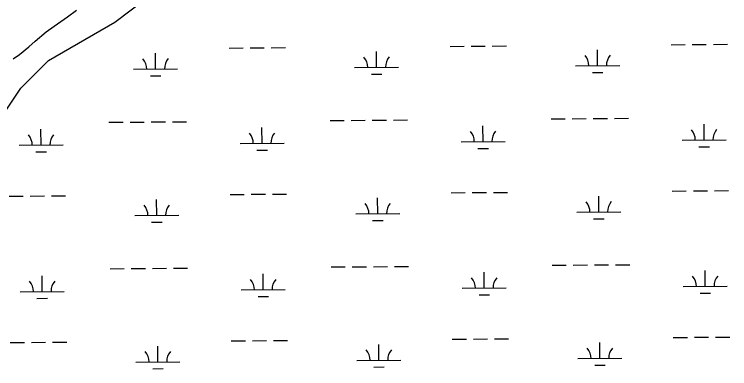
# Model space of a CAD drawing. Extents: x 3540316 to 3578335, y 553172 to 578787.
# Drawn here: x 3558126 to 3559750, y 574516 to 575321 of the extents above; entities that cross this region are included whole.
import ezdxf

# ---------------------------------------------------------------- set-up
doc = ezdxf.new("R2010")
doc.units = 0
doc.layers.add('V-SITE-VEGE', color=7, linetype='Continuous')
doc.layers.add('V-WETL-SWMP', color=7, linetype='Continuous')

msp = doc.modelspace()

# ---------------------------------------------------------------- linework, layer by layer
at = {"layer": 'V-SITE-VEGE'}
for p, q in [((3558246.2, 575315.4), (3558266.7, 575330.4)), ((3558216.5, 575294.2), (3558246.2, 575315.4)), ((3558198.1, 575281.4), (3558216.5, 575294.2)), ((3558172.7, 575260.2), (3558198.1, 575281.4)), ((3558158.7, 575246.9), (3558172.7, 575260.2)), ((3558137.1, 575229.7), (3558158.7, 575246.9)), ((3558123, 575220.2), (3558137.1, 575229.7))]:
    msp.add_line(p, q, dxfattribs=at)
at = {"layer": 'V-WETL-SWMP'}
for p, q in [((3558353.6, 575303.3), (3558803.8, 575642.9)), ((3558203.6, 575216.5), (3558353.6, 575303.3)), ((3558613.3, 575244.4), (3558645.3, 575244.7)), ((3558661.3, 575244.8), (3558693.3, 575245)), ((3558709.3, 575245.2), (3558741.3, 575245.4)), ((3559115.2, 575248.3), (3559147.2, 575248.5)), ((3559163.2, 575248.7), (3559195.2, 575248.9)), ((3559211.2, 575249), (3559243.2, 575249.3)), ((3559450.4, 575204.4), (3559450.1, 575240.4)), ((3559617.1, 575252.1), (3559649.1, 575252.4)), ((3559665.1, 575252.5), (3559697.1, 575252.8)), ((3559713.1, 575252.9), (3559745.1, 575253.1)), ((3558446.6, 575196.7), (3558446.3, 575232.7)), ((3558948.5, 575200.6), (3558948.2, 575236.6)), ((3558140.4, 575153.3), (3558203.6, 575216.5)), ((3558396.6, 575196.3), (3558496.6, 575197.1)), ((3558898.5, 575200.2), (3558998.5, 575200.9)), ((3559400.4, 575204), (3559500.4, 575204.8)), ((3558434.7, 575181.2), (3558458.7, 575181.4)), ((3558936.6, 575185), (3558960.6, 575185.2)), ((3559438.5, 575188.9), (3559462.5, 575189.1)), ((3558108.8, 575105.9), (3558140.4, 575153.3)), ((3558484.7, 575076.9), (3558516.7, 575077.2)), ((3558842.6, 575079.7), (3558874.6, 575079.9)), ((3558890.6, 575080), (3558922.6, 575080.3)), ((3558938.6, 575080.4), (3558970.6, 575080.7)), ((3558986.6, 575080.8), (3559018.6, 575081)), ((3559344.5, 575083.5), (3559376.5, 575083.8)), ((3559392.5, 575083.9), (3559424.5, 575084.2)), ((3559440.5, 575084.3), (3559472.5, 575084.5)), ((3559488.5, 575084.7), (3559520.5, 575084.9)), ((3558340.7, 575075.8), (3558372.7, 575076.1)), ((3558388.7, 575076.2), (3558420.7, 575076.4)), ((3558436.7, 575076.5), (3558468.7, 575076.8)), ((3558688.4, 575027.7), (3558688.1, 575063.7)), ((3559190.3, 575031.6), (3559190, 575067.6)), ((3559692.2, 575035.5), (3559691.9, 575071.5)), ((3558186.5, 575023.9), (3558186.2, 575059.9)), ((3559140.3, 575031.2), (3559240.3, 575032)), ((3559642.2, 575035.1), (3559742.2, 575035.9)), ((3558136.5, 575023.5), (3558236.5, 575024.3)), ((3558638.4, 575027.4), (3558738.4, 575028.1)), ((3558676.5, 575012.2), (3558700.5, 575012.4)), ((3559178.4, 575016.1), (3559202.4, 575016.3)), ((3559680.3, 575020), (3559704.3, 575020.1)), ((3558174.6, 575008.3), (3558198.6, 575008.5)), ((3559117.8, 574915.6), (3559149.8, 574915.9)), ((3559165.8, 574916), (3559197.8, 574916.2)), ((3559213.8, 574916.4), (3559245.8, 574916.6)), ((3559619.7, 574919.5), (3559651.7, 574919.7)), ((3559667.7, 574919.9), (3559699.7, 574920.1)), ((3559715.7, 574920.2), (3559747.7, 574920.5)), ((3558114, 574907.9), (3558146, 574908.1)), ((3558162, 574908.2), (3558194, 574908.5)), ((3558210, 574908.6), (3558242, 574908.9)), ((3558449.2, 574864), (3558448.9, 574900)), ((3558615.9, 574911.7), (3558647.9, 574912)), ((3558663.9, 574912.1), (3558695.9, 574912.4)), ((3558711.9, 574912.5), (3558743.9, 574912.7)), ((3558951.1, 574867.9), (3558950.8, 574903.9)), ((3559453, 574871.8), (3559452.7, 574907.8)), ((3558901.1, 574867.5), (3559001.1, 574868.3)), ((3559403, 574871.4), (3559503, 574872.2)), ((3558399.2, 574863.6), (3558499.2, 574864.4)), ((3558939.2, 574852.4), (3558963.2, 574852.6)), ((3559441.1, 574856.2), (3559465.1, 574856.4)), ((3558437.3, 574848.5), (3558461.3, 574848.7)), ((3559491.1, 574752), (3559523.1, 574752.2)), ((3558343.3, 574743.1), (3558375.3, 574743.4)), ((3558391.3, 574743.5), (3558423.3, 574743.8)), ((3558439.3, 574743.9), (3558471.3, 574744.1)), ((3558487.3, 574744.2), (3558519.3, 574744.5)), ((3558845.2, 574747), (3558877.2, 574747.3)), ((3558893.2, 574747.4), (3558925.2, 574747.6)), ((3558941.2, 574747.7), (3558973.2, 574748)), ((3558989.2, 574748.1), (3559021.2, 574748.4)), ((3559347.1, 574750.9), (3559379.1, 574751.1)), ((3559395.1, 574751.2), (3559427.1, 574751.5)), ((3559443.1, 574751.6), (3559475.1, 574751.9)), ((3559694.8, 574702.8), (3559694.5, 574738.8)), ((3558189.1, 574691.2), (3558188.8, 574727.2)), ((3558691, 574695.1), (3558690.7, 574731.1)), ((3559192.9, 574698.9), (3559192.6, 574734.9)), ((3558139.1, 574690.8), (3558239.1, 574691.6)), ((3558641, 574694.7), (3558741, 574695.5)), ((3559142.9, 574698.6), (3559242.9, 574699.3)), ((3559644.8, 574702.4), (3559744.8, 574703.2)), ((3559682.9, 574687.3), (3559706.9, 574687.5)), ((3558177.2, 574675.7), (3558201.2, 574675.9)), ((3558679.1, 574679.6), (3558703.1, 574679.7)), ((3559181, 574683.4), (3559205, 574683.6)), ((3558116.6, 574575.2), (3558148.6, 574575.5)), ((3558164.6, 574575.6), (3558196.6, 574575.8)), ((3558212.6, 574576), (3558244.6, 574576.2)), ((3558618.5, 574579.1), (3558650.5, 574579.3)), ((3558666.5, 574579.5), (3558698.4, 574579.7)), ((3558714.4, 574579.8), (3558746.4, 574580.1)), ((3559120.3, 574583), (3559152.3, 574583.2)), ((3559168.3, 574583.3), (3559200.3, 574583.6)), ((3559216.3, 574583.7), (3559248.3, 574583.9)), ((3559455.5, 574539.1), (3559455.3, 574575.1)), ((3559622.2, 574586.8), (3559654.2, 574587.1)), ((3559670.2, 574587.2), (3559702.2, 574587.4)), ((3559718.2, 574587.6), (3559750.2, 574587.8)), ((3558451.8, 574531.4), (3558451.5, 574567.4)), ((3558953.6, 574535.2), (3558953.4, 574571.2)), ((3558401.8, 574531), (3558501.7, 574531.8)), ((3558903.6, 574534.8), (3559003.6, 574535.6)), ((3559405.5, 574538.7), (3559505.5, 574539.5)), ((3558439.9, 574515.8), (3558463.9, 574516)), ((3558941.8, 574519.7), (3558965.8, 574519.9)), ((3559443.7, 574523.6), (3559467.7, 574523.8))]:
    msp.add_line(p, q, dxfattribs=at)
for centre, start, end in [((3558893.3, 575200.6), 359.6699, 41.2135), ((3559003.8, 575201.5), 139.6699, 181.2135), ((3559395.2, 575204.5), 359.6699, 41.2135), ((3559505.6, 575205.3), 139.6699, 181.2135), ((3558391.4, 575196.7), 359.6699, 41.2135), ((3558501.9, 575197.6), 139.6699, 181.2135), ((3558131.3, 575023.9), 359.6699, 41.2135), ((3558241.7, 575024.8), 139.6699, 181.2135), ((3558633.2, 575027.8), 359.6699, 41.2135), ((3558743.6, 575028.6), 139.6699, 181.2135), ((3559135.1, 575031.7), 359.6699, 41.2135), ((3559245.5, 575032.5), 139.6699, 181.2135), ((3559636.9, 575035.5), 359.6699, 41.2135), ((3559747.4, 575036.4), 139.6699, 181.2135), ((3558393.9, 574864.1), 359.6699, 41.2135), ((3558504.4, 574864.9), 139.6699, 181.2135), ((3558895.8, 574867.9), 359.6699, 41.2135), ((3559006.3, 574868.8), 139.6699, 181.2135), ((3559397.7, 574871.8), 359.6699, 41.2135), ((3559508.2, 574872.7), 139.6699, 181.2135), ((3559137.6, 574699), 359.6699, 41.2135), ((3559248.1, 574699.8), 139.6699, 181.2135), ((3559639.5, 574702.9), 359.6699, 41.2135), ((3559750, 574703.7), 139.6699, 181.2135), ((3558133.8, 574691.3), 359.6699, 41.2135), ((3558244.3, 574692.1), 139.6699, 181.2135), ((3558635.7, 574695.1), 359.6699, 41.2135), ((3558746.2, 574696), 139.6699, 181.2135), ((3558898.4, 574535.3), 359.6699, 41.2135), ((3559008.9, 574536.1), 139.6699, 181.2135), ((3559400.3, 574539.2), 359.6699, 41.2135), ((3559510.8, 574540), 139.6699, 181.2135), ((3558396.5, 574531.4), 359.6699, 41.2135), ((3558507, 574532.3), 139.6699, 181.2135)]:
    msp.add_arc(centre, 35.2, start, end, dxfattribs=at)

doc.saveas('drawing.dxf')
